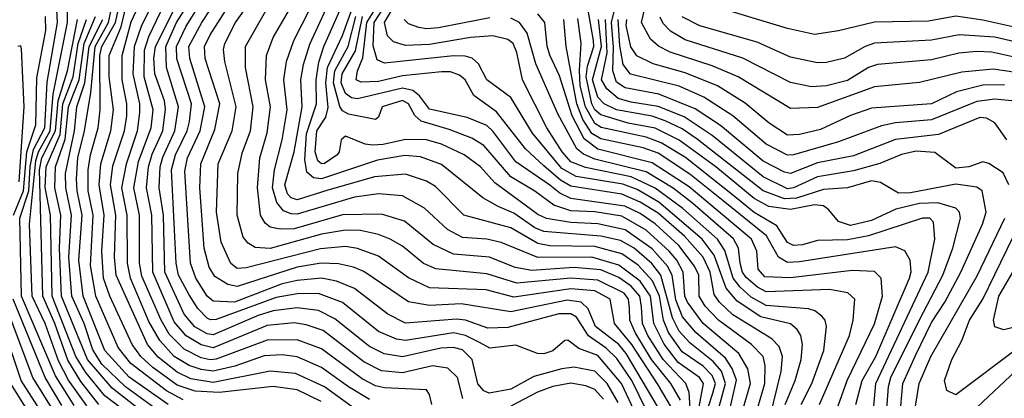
# Model space of a CAD drawing. Extents: x 501367 to 657802, y 482273 to 547541.
# Tile 605 of 656: x 606542 to 609817, y 535246 to 536504. Entities that reach past the tile are written whole.
import ezdxf

# ---------------------------------------------------------------- set-up
doc = ezdxf.new("R2010")
doc.units = 0

msp = doc.modelspace()

# ---------------------------------------------------------------- linework, layer by layer
at = {"layer": '0CON20XD'}
for points in [[(606765, 535220.3), (606703.9, 535306.1), (606670.6, 535370.6), (606626.1, 535495), (606582.8, 535585), (606574.6, 535825), (606595.1, 536035), (606604.4, 536065.6), (606642.8, 536135), (606652.8, 536257.2), (606701.2, 536495), (606703.3, 536775)], [(606722.3, 535222.3), (606660.4, 535320.4), (606548, 535585), (606541.9, 535845), (606571.9, 535935), (606576.2, 536016.2), (606587.4, 536072.6), (606625.8, 536145), (606633.2, 536296.8), (606667.4, 536495), (606652.6, 536765)], [(607912.5, 535225), (607905, 535258.8), (607895, 535274.3), (607755, 535280.3), (607725, 535287.3), (607680.5, 535310.5), (607545, 535409.8), (607465, 535440.6), (607365, 535439), (607195, 535375.5), (607175, 535373.2), (607145, 535380.8), (607089.1, 535409.1), (607038.9, 535458.9), (607011.7, 535505), (606947.8, 535652.2), (606940.7, 535695), (606940, 535855), (606921.4, 535945), (606936.8, 536033.2), (606979.5, 536145), (606985.3, 536205), (606955.4, 536315), (606956.6, 536403.4), (606971, 536449), (607074.7, 536665)], [(608015.4, 535244.6), (607997.6, 535315), (607966.2, 535346.2), (607914.2, 535354.2), (607815, 535330.3), (607745, 535336.9), (607686.5, 535366.5), (607550.7, 535470.7), (607495, 535489.6), (607455, 535496.4), (607365, 535488), (607185, 535413.3), (607145, 535423.1), (607095, 535453.1), (607055, 535500.4), (606984.1, 535665), (606981.1, 535855), (606963.9, 535945), (606970.2, 536015), (606982.2, 536057.8), (607017.5, 536135), (607026.8, 536206.8), (607022.8, 536235), (606991, 536325), (606987.8, 536375), (606993, 536415), (607113.5, 536655)], [(607705, 535242.2), (607635, 535283.8), (607545, 535348.5), (607465, 535383.4), (607415, 535390.3), (607355, 535386.9), (607257.5, 535352.5), (607185, 535335.7), (607145, 535341.2), (607105, 535355.1), (607055.1, 535385.1), (607007.5, 535437.5), (606971.2, 535501.2), (606909.9, 535645), (606900.3, 535695), (606899.6, 535855), (606881.2, 535945), (606896.7, 536025), (606933.6, 536135), (606941.6, 536195), (606941.7, 536225), (606919.5, 536325), (606923.3, 536415), (606947.2, 536482.8), (607015.1, 536625)], [(608739.1, 535239.1), (608707.4, 535295), (608643.6, 535375), (608588.7, 535465), (608571.2, 535505), (608569.9, 535545), (608566.7, 535575), (608551.7, 535595), (608465, 535638.2), (608375, 535645.3), (608195, 535628.8), (608095, 535659.9), (607926.3, 535676.3), (607885, 535694.4), (607815, 535751.3), (607773.8, 535775), (607735, 535790.7), (607675, 535803.1), (607625, 535804.6), (607545, 535792), (607375, 535743.6), (607325, 535746.7), (607301.4, 535761.4), (607285, 535781.8), (607264.8, 535855), (607267.4, 535992.6), (607281.1, 536061.1), (607309.1, 536135), (607318.7, 536215), (607292.8, 536345), (607293, 536415), (607406.3, 536615)], [(608887.3, 535135), (608925.9, 535305.9), (608911.4, 535345), (608889.2, 535379.2), (608790.8, 535465), (608746.6, 535516.6), (608723.7, 535573.7), (608711.8, 535655), (608696.4, 535685), (608645, 535742.7), (608555, 535805.7), (608465, 535826.3), (608375, 535830.2), (608293.8, 535843.9), (608265, 535856.6), (608122, 535962), (608074.2, 536015), (608020, 536055), (607945, 536090.9), (607895, 536104.9), (607825, 536106.4), (607750.9, 536089.1), (607715, 536087.1), (607690.8, 536090.8), (607625, 536117.8), (607610.9, 536105), (607604.7, 536065), (607597.3, 536055), (607555, 536026), (607545, 536024.8), (607533.3, 536035), (607524.9, 536065), (607529.8, 536135), (607559.7, 536180.3), (607567.7, 536212.3), (607559.6, 536295), (607565.1, 536345), (607615, 536451.4), (607677.3, 536625)], [(607035.5, 535225), (606905.7, 535315.7), (606825, 535404.8), (606753.3, 535585), (606738.8, 535705), (606749.8, 535855), (606732.4, 535935), (606730.4, 535975), (606735, 536045.6), (606757.4, 536135), (606777.8, 536262.2), (606792.6, 536415), (606837.4, 536495), (606859, 536601)], [(607085, 535240.9), (607030.2, 535270.2), (606911.5, 535361.5), (606869.3, 535415), (606794.8, 535584.8), (606776.8, 535686.8), (606786.2, 535855), (606769, 535935), (606769.4, 536005), (606777, 536055), (606802.3, 536145), (606809.7, 536205), (606808.5, 536385), (606815, 536415.1), (606859.9, 536495), (606882.9, 536597.1)], [(607544.9, 535234.9), (607465, 535274.4), (607385, 535285.4), (607205.4, 535264.6), (607125, 535269.4), (607065, 535289.8), (606985, 535347.9), (606944.3, 535385), (606915.4, 535425), (606842, 535585), (606820.9, 535645), (606814.5, 535735), (606823.1, 535855), (606805.5, 535955), (606811.4, 536025), (606844.7, 536135), (606853.8, 536205), (606839.8, 536315), (606839.8, 536385), (606878.8, 536481.2), (606901.9, 536575)], [(607676.2, 535196.2), (607555, 535283.4), (607458.5, 535328.5), (607375, 535336.2), (607185, 535298), (607110.6, 535310.6), (607065, 535333.1), (607002, 535382), (606966.4, 535425), (606862.4, 535655), (606857.5, 535715), (606861.1, 535855), (606843.9, 535955), (606851.8, 536018.2), (606890.7, 536135), (606897.6, 536185), (606898.4, 536225), (606883, 536305), (606882, 536385), (606912.2, 536497.8), (606951.4, 536581.4)], [(608532.1, 535232.2), (608495.2, 535295.2), (608455, 535336.4), (608385, 535349.3), (608345, 535343.6), (608251.9, 535318.1), (608175, 535276.6), (608102.7, 535262.7), (608085, 535270.5), (608065, 535293.7), (608046.5, 535375), (608015, 535407), (607985, 535414.9), (607942.6, 535412.6), (607815, 535384.1), (607753.6, 535393.6), (607705, 535417.6), (607590, 535509.9), (607535, 535537.4), (607465, 535546.1), (607385, 535536.2), (607335, 535521.2), (607185, 535457.2), (607165, 535460.1), (607123.7, 535483.7), (607088.9, 535525), (607024.3, 535665), (607019.6, 535855), (607005.5, 535945), (607008.6, 536015), (607017.7, 536047.7), (607057.3, 536135), (607069.7, 536215), (607030, 536345), (607027.3, 536415), (607063.5, 536495), (607114.2, 536575.8)], [(608585.9, 535205), (608543.4, 535295), (608465, 535387.7), (608401.4, 535411.4), (608365, 535438.8), (608355, 535437.5), (608315, 535403.3), (608285, 535393.6), (608264, 535395), (608192.3, 535422.3), (608105, 535412.5), (608070.9, 535430.9), (608025, 535454.9), (607985, 535463), (607825, 535437.8), (607795, 535442.8), (607735, 535467.7), (607615, 535564.1), (607535, 535594.4), (607465, 535593.1), (607395, 535580.6), (607195, 535508), (607176.3, 535506.3), (607165, 535512.2), (607134, 535544), (607105, 535589.8), (607070.3, 535655), (607061.6, 535695), (607047.1, 536005), (607059.4, 536055), (607099.2, 536135), (607106.1, 536166.1), (607113.1, 536225), (607064.4, 536374.4), (607063.2, 536415), (607095, 536482.7), (607157.9, 536582.2)], [(608626.6, 535205), (608578.2, 535305), (608528.2, 535378.2), (608492.2, 535412.2), (608433.7, 535453.7), (608393.7, 535515), (608375, 535526.7), (608335, 535526.5), (608165, 535480.7), (608099, 535479), (608025, 535505.7), (607995, 535509.4), (607825, 535495.5), (607765.9, 535525), (607655, 535611.2), (607595.3, 535635.3), (607545, 535645.1), (607465, 535637.8), (607415, 535626.1), (607255.7, 535565.7), (607185, 535568.2), (607164.8, 535585), (607127.9, 535645), (607109.9, 535695), (607090.9, 536000.9), (607099.9, 536045), (607141.8, 536135), (607158, 536215), (607107.8, 536375), (607104.7, 536415), (607147.6, 536495), (607209.6, 536590.4)], [(608665.8, 535215), (608559, 535395), (608534.2, 535424.2), (608457.3, 535485), (608432.8, 535542.8), (608408.7, 535565), (608362.1, 535572.1), (608175, 535533.6), (608010.3, 535559.7), (607905, 535553.8), (607835, 535566.7), (607686.8, 535666.8), (607652.1, 535682.1), (607602.5, 535692.5), (607544.9, 535694.9), (607465, 535681.5), (607265, 535617), (607233.8, 535623.8), (607190.8, 535650.8), (607172.1, 535682.1), (607155.1, 535745), (607140.7, 535945), (607144.6, 536025), (607190.5, 536139.5), (607207, 536225), (607158.3, 536375), (607156.8, 536415), (607175, 536454.3), (607252.2, 536575)], [(608802.1, 535217.9), (608816, 535295), (608802.8, 535315), (608732.2, 535365), (608685, 535426.1), (608651.1, 535495), (608640.3, 535585), (608605.1, 535635.1), (608535, 535688.9), (608445, 535714.9), (608265, 535714.2), (608143.6, 535763.6), (608095, 535774.3), (608015, 535780.2), (607965, 535807.3), (607888, 535878), (607815, 535919.2), (607735, 535925.5), (607655, 535914.6), (607465, 535858), (607445, 535858.8), (607419.3, 535869.3), (607397.1, 535897.1), (607382.3, 535945), (607389.4, 536005), (607415, 536105.6), (607430.9, 536205), (607420.4, 536305), (607429, 536365), (607453.5, 536435), (607535, 536597.5)], [(608846.6, 535263.4), (608856, 535295), (608845, 535322.1), (608815, 535352.9), (608745, 535400.7), (608699.5, 535465), (608682.8, 535505), (608670.2, 535585), (608646.1, 535636.1), (608598.6, 535688.6), (608545, 535725.9), (608455, 535750.5), (608305, 535753), (608265, 535760.5), (608175, 535812.2), (608018.5, 535855), (607925, 535949.8), (607895, 535967.8), (607825, 535991), (607721.7, 535981.7), (607563.5, 535936.5), (607465, 535905.6), (607445, 535912.7), (607432.1, 535925), (607423.4, 535955), (607454.9, 536064.9), (607481.2, 536215), (607477, 536305), (607485.1, 536355), (607506.8, 536423.2), (607580.9, 536585)], [(609025.1, 535135), (609074.9, 535335), (609079.4, 535385), (609067.8, 535417.8), (609043.5, 535443.5), (608913.8, 535523.8), (608868.8, 535565), (608851.4, 535591.4), (608838.4, 535665), (608815, 535714.5), (608752.9, 535785), (608665, 535861.1), (608605, 535898.2), (608545, 535924.9), (608375, 535950.6), (608340.9, 535970.9), (608285, 536018.6), (608224.1, 536075), (608127.9, 536197.9), (608052, 536252), (608023.4, 536305), (608005, 536320.6), (607975, 536330.7), (607945, 536331.5), (607815, 536317.7), (607735, 536299.5), (607677.1, 536297.1), (607661.2, 536305), (607665.6, 536335), (607682.7, 536377.3), (607695.8, 536495), (607751.3, 536585)], [(609413.9, 535046.1), (609431.2, 535285), (609439.7, 535315), (609535, 535507), (609612.1, 535655), (609645.8, 535745), (609670.6, 535845), (609667.1, 535865), (609655, 535877.5), (609595.9, 535895.9), (609535, 535893), (609455.5, 535874.5), (609375, 535837.2), (609305, 535820.1), (609265, 535833.9), (609232.9, 535872.9), (609215, 535885.4), (609185, 535888.9), (609105, 535873.8), (609033.8, 535883.8), (608985, 535910.5), (608856.9, 536015), (608735, 536104.2), (608655, 536144.1), (608565, 536161), (608475, 536188), (608455, 536204.7), (608444.2, 536225), (608425.3, 536314.7), (608429.9, 536350.1), (608451, 536415), (608450.4, 536435), (608425.9, 536575)], [(609855, 536329), (609779.9, 536339.9), (609675, 536330.3), (609535, 536295.2), (609385, 536281.2), (609195, 536212.1), (609105, 536208.9), (608931.8, 536315), (608845, 536351.5), (608705, 536396.4), (608666.5, 536416.5), (608639.9, 536439.9), (608609.5, 536495), (608631.1, 536585)], [(608709.4, 535215), (608663.6, 535293.6), (608577.4, 535425), (608519.6, 535495), (608505.2, 535575), (608455, 535602.8), (608375, 535610.2), (608185, 535581.8), (608093.4, 535606.6), (607905, 535613.5), (607835, 535646), (607735, 535717.9), (607665, 535744.2), (607625, 535750.1), (607542.3, 535742.3), (607295, 535679.7), (607265, 535677.6), (607244.4, 535694.4), (607211.4, 535765), (607196.8, 535865), (607202.2, 536025), (607248.5, 536135), (607261.5, 536215), (607223.5, 536365), (607219.8, 536405), (607224.1, 536425), (607259.5, 536495), (607311.9, 536568.1)], [(608777.3, 535125), (608768.7, 535265), (608757.8, 535295), (608682.1, 535375), (608631.1, 535455), (608613.2, 535495), (608610.1, 535549.9), (608604.5, 535585), (608575, 535619), (608535, 535647.8), (608475, 535672.9), (608385, 535680.5), (608245, 535670.3), (608190.2, 535680.2), (608104.6, 535714.6), (607985, 535724.9), (607917.1, 535757.1), (607821.5, 535835), (607745, 535857.9), (607615, 535855.6), (607455, 535809.3), (607408.3, 535808.3), (607375, 535814.8), (607358.3, 535828.3), (607342.4, 535855), (607332.9, 535945), (607340.3, 536045), (607365, 536127.8), (607376.2, 536215), (607358.8, 536305), (607363, 536385), (607384.4, 536445), (607455, 536564.7)], [(608862.6, 535197.4), (608889.6, 535295), (608875.5, 535335.5), (608848.6, 535368.6), (608770.7, 535430.7), (608735, 535469.1), (608713, 535513), (608674.1, 535655), (608643.7, 535693.7), (608585, 535744.7), (608540.1, 535770.1), (608475, 535785.1), (608285, 535800.1), (608255, 535812.3), (608185, 535860.9), (608132.9, 535883), (608081.8, 535911.8), (607945, 536023.2), (607875, 536048), (607823, 536053), (607732, 536038), (607545, 535975.8), (607518.7, 535978.7), (607497.2, 535997.2), (607490.1, 536040.1), (607495.7, 536125), (607529.1, 536225), (607527.9, 536305), (607536.7, 536363.3), (607553.4, 536415), (607615, 536554.7)], [(609087.3, 535225), (609121.1, 535305), (609141.3, 535375), (609145.9, 535425), (609139.8, 535455), (609127.5, 535475), (609105, 535493.5), (609006.8, 535516.8), (608928.3, 535568.3), (608891.6, 535611.6), (608851.9, 535721.9), (608811.9, 535775), (608668, 535898), (608595, 535940.4), (608548.1, 535958.1), (608393.1, 535983.1), (608345, 536010.1), (608247.6, 536127.6), (608175.6, 536245.6), (608095.8, 536305), (608067.4, 536357.4), (608046.1, 536376.1), (608023.7, 536383.7), (607984.6, 536384.6), (607755, 536360), (607730.9, 536370.9), (607717.3, 536417.3), (607720.2, 536495), (607766.3, 536565)], [(609140.4, 535225), (609176.6, 535295), (609215.9, 535405), (609224.7, 535485), (609220.3, 535505), (609209.3, 535519.3), (609186.2, 535536.2), (609165, 535542.7), (609025, 535554), (608975, 535581.9), (608937.5, 535615), (608914.5, 535645), (608886.8, 535736.8), (608863.1, 535775), (608747.3, 535877.3), (608655, 535944.7), (608575, 535982.6), (608423.6, 536013.6), (608375, 536032.2), (608345.9, 536065), (608295.4, 536145), (608214.4, 536305), (608195.7, 536395), (608182.9, 536425), (608165, 536438.1), (608115, 536450.3), (608041.4, 536445), (607905, 536421.7), (607825, 536418.8), (607785, 536430.5), (607765, 536450.9), (607755.5, 536495), (607787.9, 536552.1)], [(609945, 536458.7), (609745, 536502.9), (609655, 536516.7), (609565, 536500), (609385, 536496.5), (609265, 536466.9), (609185, 536455.8), (609095, 536475.2), (608835, 536553.4)], [(606520.7, 535855), (606554.6, 535935), (606565.2, 536064.8), (606595.5, 536155), (606598.3, 536311.7), (606628.7, 536468.7), (606628, 536515)], [(606805.3, 535225.3), (606745, 535301.5), (606702.2, 535372.2), (606658.2, 535495), (606618.4, 535585), (606607.9, 536005), (606615.8, 536045), (606661.2, 536135), (606669.1, 536235), (606700.4, 536335), (606733.5, 536505)], [(606995, 535125.6), (606825, 535254.2), (606761.4, 535331.4), (606728.6, 535385), (606649.7, 535585), (606643.7, 535855), (606626.9, 535946.9), (606629.5, 536015), (606676.7, 536123.3), (606685.7, 536225), (606719, 536315), (606736.7, 536425), (606763.5, 536505)], [(606978.2, 535178.2), (606849.2, 535279.2), (606767, 535375), (606681.1, 535585), (606673.9, 535743.9), (606678.2, 535855), (606658.9, 535945), (606660.8, 536015), (606692.5, 536107.5), (606704.4, 536215), (606719.7, 536255), (606739.1, 536305), (606756.4, 536425), (606794.1, 536515)], [(607003.8, 535203.8), (606893.3, 535283.4), (606815, 535359.4), (606785, 535407.2), (606755.6, 535495), (606715.1, 535585.1), (606705.1, 535714.9), (606713.5, 535855), (606694.6, 535945), (606693.7, 535993.6), (606723.5, 536135), (606732, 536215), (606758.7, 536295), (606772.5, 536415), (606817.8, 536505)], [(608925.8, 535135), (608972.4, 535295), (608963.8, 535343.8), (608933.5, 535395), (608815, 535494.9), (608762.6, 535565), (608753.8, 535585), (608748.8, 535665), (608726.9, 535705), (608702, 535735), (608625, 535804.7), (608545, 535851), (608455, 535865.5), (608375, 535869.5), (608318.3, 535888.3), (608254.9, 535934.9), (608175, 535981.9), (608085, 536086.7), (608045, 536110.3), (607969.9, 536139.9), (607877, 536167), (607855.8, 536185.8), (607835.1, 536225.1), (607815, 536236), (607747.1, 536215), (607735, 536180), (607725, 536172.5), (607635, 536190), (607615, 536201.8), (607606.1, 536216.1), (607585.1, 536295), (607590, 536335), (607634.3, 536415), (607660.1, 536515)], [(608973.4, 535135), (609020.2, 535295), (609021.3, 535355), (609014.5, 535385), (608976, 535425), (608865.9, 535505), (608821.9, 535551.9), (608802.1, 535585), (608800.1, 535655), (608786.6, 535685), (608734, 535754), (608655, 535825.8), (608605, 535860.4), (608554.8, 535884.8), (608375, 535910.4), (608337.9, 535927.8), (608304.5, 535954.5), (608192.3, 536032.3), (608115, 536134), (608095, 536152.3), (608029.8, 536179.8), (607905, 536207.2), (607871.5, 536251.5), (607849.3, 536269.3), (607815, 536277), (607665, 536241.4), (607645, 536245.1), (607625, 536259.6), (607610.6, 536295), (607614.4, 536325), (607658.5, 536401.5), (607681.9, 536515)], [(608105, 536510.6), (607935, 536476.9), (607895, 536473.8), (607869, 536479), (607835, 536490.2), (607820.2, 536505)], [(608938, 535695), (608932, 535745), (608915.5, 535775.5), (608780, 535895), (608714.7, 535944.7), (608625, 535998.5), (608455, 536041), (608417.5, 536057.5), (608394.8, 536075), (608331.3, 536191.3), (608258.2, 536358.2), (608229.2, 536459.2), (608203.8, 536495), (608175, 536509.6)], [(609258.6, 535205), (609293.8, 535305), (609385, 535493.8), (609411.5, 535585), (609406.7, 535645), (609385, 535667), (609310.7, 535670.7), (609105, 535646.5), (609019.6, 535649.6), (608998, 535675), (608993.9, 535735), (608975.2, 535775), (608768.7, 535948.7), (608645, 536028.8), (608465, 536073.8), (608418.9, 536108.9), (608379.3, 536185), (608337.3, 536317.3), (608305, 536386.4), (608296.2, 536416.2), (608288.1, 536495), (608265, 536524.1)], [(609323.3, 535225), (609343.4, 535305), (609389.6, 535385), (609500.9, 535645), (609506.7, 535666.7), (609503.9, 535705), (609486.2, 535736.2), (609455, 535749), (609135, 535699.3), (609095, 535697.6), (609065.5, 535715.5), (609025.8, 535785.8), (608881.8, 535901.8), (608770.9, 535990.9), (608665, 536060.3), (608615, 536078.2), (608475, 536107.9), (608445, 536126.4), (608415, 536172.4), (608395.3, 536225.3), (608359.7, 536415), (608352, 536505)], [(609362.7, 534992.7), (609388.8, 535295), (609563.4, 535665), (609585.9, 535775), (609581.5, 535831.5), (609568.8, 535845), (609545, 535844.7), (609365, 535786.3), (609295, 535773), (609195, 535770.7), (609145, 535755.7), (609115, 535753.3), (609095, 535763.9), (609059.7, 535819.7), (608985, 535864), (608923.6, 535913.6), (608756.1, 536046.1), (608675, 536095.5), (608625, 536113.8), (608476.2, 536146.2), (608455, 536159.7), (608423.3, 536215), (608406.2, 536285), (608403.2, 536336.8), (608409, 536425), (608397.9, 536507.9)], [(609465.3, 535144.7), (609478.8, 535295), (609521.6, 535388.4), (609575, 535497.4), (609618.8, 535565), (609671.6, 535665), (609744.1, 535825), (609756.7, 535865), (609743.2, 535935), (609725, 535947.4), (609655, 535957.7), (609505, 535929), (609465, 535928.3), (609405, 535963.5), (609375, 535969.3), (609295, 535945.8), (609215, 535939.7), (609125, 535910.7), (609085, 535908.9), (609015, 535935.1), (608795, 536107.5), (608745, 536141.4), (608688.7, 536168.7), (608645, 536183.4), (608526.2, 536205), (608486, 536225), (608465, 536246.6), (608446.7, 536305), (608476.7, 536415), (608467.3, 536505)], [(609831.7, 535955), (609812.5, 535995), (609765, 536026.8), (609745, 536032), (609698.6, 536015), (609655, 536011.4), (609585, 536063.5), (609523, 536067), (609475, 536056.4), (609403.1, 536026.9), (609315, 536001.8), (609195, 535981.9), (609115.9, 535945), (609095, 535942.7), (609015, 535982.2), (608845, 536119.3), (608751.9, 536181.9), (608665, 536216.3), (608575, 536229.8), (608532.8, 536242.8), (608494.5, 536274.5), (608476.6, 536305), (608495.5, 536394.5), (608489.6, 536505)], [(609825, 536104.7), (609785, 536161.4), (609757.2, 536177.2), (609735, 536179.1), (609597.6, 536122.4), (609455, 536106.2), (609315, 536051.8), (609195, 536028.8), (609105, 535993.4), (609085, 535997.8), (609015, 536033.8), (608873.1, 536153.1), (608788.6, 536208.6), (608667.4, 536257.4), (608555, 536278.2), (608527.1, 536297.1), (608514.6, 536334.6), (608517, 536413), (608510, 536495), (608518.8, 536531.2)], [(609853.2, 536233.2), (609785, 536240.6), (609725, 536232.2), (609575, 536171.2), (609455, 536161.7), (609408.1, 536151.9), (609265, 536098.3), (609115, 536055.5), (609095, 536054.5), (609025, 536090.2), (608913.9, 536185), (608817.1, 536247.1), (608735, 536283.4), (608573.5, 536323.5), (608548.6, 536355), (608537.9, 536417.9), (608532.2, 536505)], [(609817.7, 536287.7), (609745, 536287.1), (609657.1, 536265), (609575, 536224.5), (609375, 536210.2), (609305, 536185.6), (609205, 536139.4), (609135, 536122.5), (609095, 536120.5), (609035, 536160), (608955, 536227.4), (608862.2, 536285), (608755, 536327.4), (608648.2, 536358.2), (608594.4, 536384.4), (608574.6, 536414.6), (608558.6, 536485), (608561.5, 536505)], [(609845, 536381.4), (609775, 536396.2), (609725, 536398.9), (609665, 536393.5), (609575, 536370.5), (609395, 536355.9), (609365, 536345.2), (609295, 536302.7), (609225, 536284.5), (609175, 536281), (609105, 536295.2), (608947, 536377), (608755, 536437.7), (608706.6, 536466.6), (608681.9, 536491.9), (608672.5, 536512.5)], [(609875, 536425.4), (609785, 536446.1), (609666, 536454), (609575, 536436.2), (609385, 536425.9), (609353.8, 536415), (609285, 536376.2), (609225, 536361.8), (609195, 536361.1), (609105, 536379.8), (608995, 536429.3), (608804, 536484), (608745, 536514.3)], [(606539.8, 535965), (606556.4, 536215), (606548.1, 536408.1), (606545, 536418), (606535, 536415.8)], [(609865, 535415.2), (609655, 535257.3), (609625, 535271.4), (609617.5, 535305), (609642.4, 535375), (609675, 535437.5), (609700.6, 535505), (609745, 535575.8), (609885.7, 535865)], [(610015, 535486.3), (609746.2, 535235), (609661.7, 535155), (609620.4, 535079.6), (609585, 535054.3), (609545, 535062.8), (609523.9, 535083.9), (609513.3, 535133.3), (609515.6, 535185), (609533.7, 535295), (609572.1, 535385), (609726.7, 535653.3), (609818.6, 535845)], [(609201.5, 535225), (609301.2, 535455), (609314.4, 535505), (609319.7, 535575), (609296.2, 535596.2), (609235, 535607.6), (609025, 535599.8), (608995.6, 535615.6), (608957.9, 535647.9), (608945.6, 535665), (608938, 535695)], [(609855, 535483.9), (609815, 535473.1), (609785, 535483.3), (609780.3, 535505), (609798.6, 535585), (609845, 535665.3)], [(606681.8, 535221.8), (606626.4, 535315), (606520.5, 535575)], [(606678.9, 535165), (606584.9, 535315), (606503.7, 535533.7)], [(606629.7, 535175), (606547, 535305), (606479.7, 535505)], [(606563.5, 535213.5), (606505.1, 535305)], [(608483.3, 535243.3), (608455, 535275.5), (608425, 535286.9), (608375, 535295.9), (608314.9, 535285.1), (608263.7, 535266.4), (608175, 535219.1)], [(608831.7, 535215), (608846.6, 535263.4)]]:
    msp.add_lwpolyline(points, dxfattribs=at)

doc.saveas('drawing.dxf')
